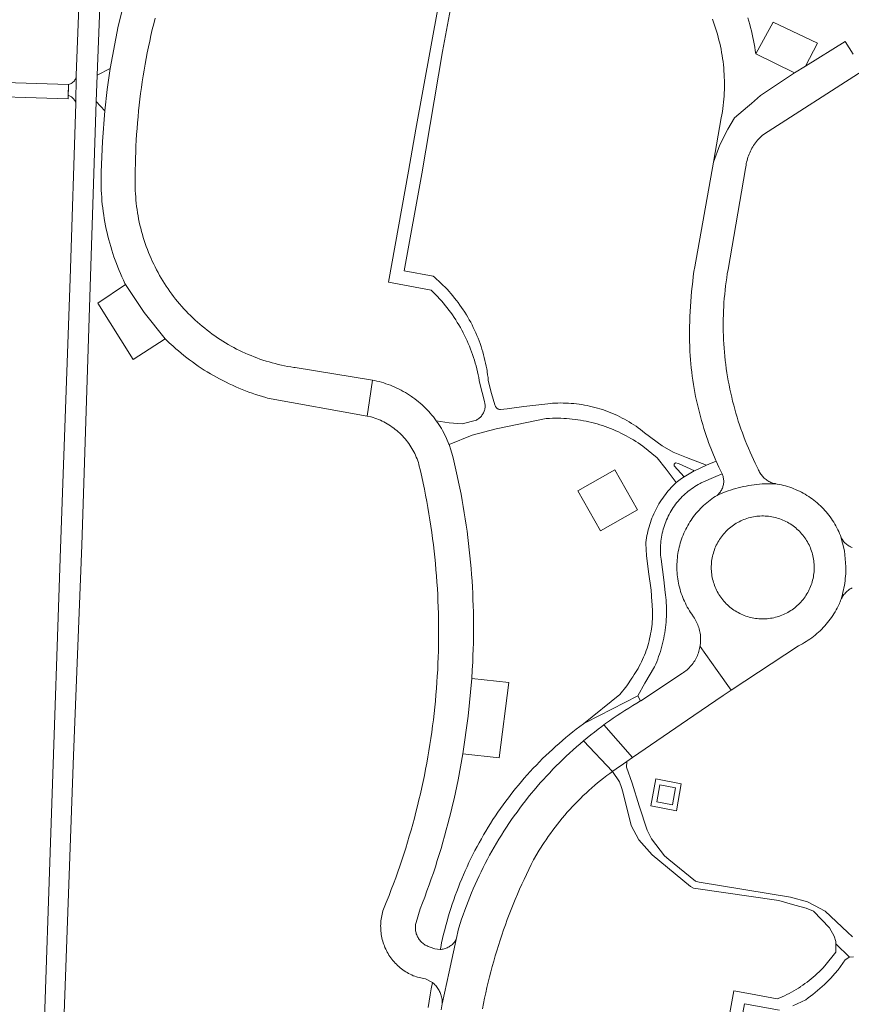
# Model space of a CAD drawing. Extents: x 146402 to 164798, y 455483 to 464134.
# Tile 450 of 575: x 158660 to 158782, y 460583 to 460728. Entities that reach past the tile are written whole.
import ezdxf

# ---------------------------------------------------------------- set-up
doc = ezdxf.new("R2010")
doc.units = 0
doc.header["$LTSCALE"] = 0.2
for name, color, linetype, lineweight in [('B-XX-VH-VERHARDING_ASFALT-GV', 252, 'CONTINUOUS', 18), ('B-XX-VH-VERHARDING_BETONSTRAATSTEEN-GV', 252, 'CONTINUOUS', 18), ('B-XX-VH-VERHARDING_HALFVERHARDING-GV', 252, 'CONTINUOUS', 18), ('B-XX-VH-VERHARDING_STRAATBAKSTEEN-GV', 252, 'CONTINUOUS', 18), ('B-XX-VH-VERHARDING_TEGEL-GV', 252, 'CONTINUOUS', 18), ('B-XX-VH-VERHARDING_TEGEL_RUBBER-GV', 252, 'CONTINUOUS', 18)]:
    doc.layers.add(name, color=color, linetype=linetype, lineweight=lineweight)

msp = doc.modelspace()

# ---------------------------------------------------------------- linework, layer by layer
at = {"layer": 'B-XX-VH-VERHARDING_ASFALT-GV'}
msp.add_lwpolyline([(158666.933, 460718.45), (158651.248, 460718.929), (158651.183, 460716.819), (158666.869, 460716.34)], close=True, dxfattribs=at)
at = {"layer": 'B-XX-VH-VERHARDING_BETONSTRAATSTEEN-GV'}
for points in [[(158675.816, 460733.209), (158674.283, 460727.053), (158673.108, 460720.819), (158672.656, 460717.697), (158672.295, 460714.563), (158671.932, 460710.052), (158671.756, 460705.53), (158671.743, 460705.001), (158671.739, 460704.472), (158671.742, 460703.942), (158671.753, 460703.413), (158671.773, 460702.884), (158671.8, 460702.355), (158671.835, 460701.827), (158671.878, 460701.3), (158671.93, 460700.773), (158671.989, 460700.247), (158672.056, 460699.722), (158672.131, 460699.198), (158672.214, 460698.675), (158672.305, 460698.153), (158672.404, 460697.633), (158672.51, 460697.115), (158672.625, 460696.598), (158672.747, 460696.083), (158672.877, 460695.57), (158673.014, 460695.059), (158673.16, 460694.55), (158673.313, 460694.043), (158673.474, 460693.539), (158673.642, 460693.037), (158673.818, 460692.538), (158674.001, 460692.041), (158674.192, 460691.548), (158674.391, 460691.057), (158674.596, 460690.569), (158674.81, 460690.085), (158675.03, 460689.603), (158675.258, 460689.125), (158675.332, 460688.973), (158678.12, 460684.851), (158681.205, 460680.946), (158681.775, 460680.395), (158682.359, 460679.86), (158682.752, 460679.511), (158683.151, 460679.169), (158683.555, 460678.832), (158683.963, 460678.502), (158684.377, 460678.177), (158684.796, 460677.86), (158685.219, 460677.548), (158685.648, 460677.243), (158686.08, 460676.945), (158686.517, 460676.653), (158686.959, 460676.368), (158687.405, 460676.09), (158687.855, 460675.819), (158688.309, 460675.554), (158688.767, 460675.296), (158689.229, 460675.046), (158689.695, 460674.802), (158690.165, 460674.566), (158690.638, 460674.336), (158691.114, 460674.114), (158691.594, 460673.899), (158692.077, 460673.692), (158692.563, 460673.492), (158693.052, 460673.299), (158693.544, 460673.114), (158694.038, 460672.936), (158694.536, 460672.766), (158695.036, 460672.604), (158695.538, 460672.449), (158696.043, 460672.301), (158696.283, 460672.234), (158710.989, 460669.576), (158711.319, 460671.859), (158711.75, 460674.883), (158700.351, 460676.724), (158700.172, 460676.75), (158699.709, 460676.823), (158699.247, 460676.905), (158698.787, 460676.994), (158698.328, 460677.09), (158697.872, 460677.195), (158697.416, 460677.307), (158696.964, 460677.427), (158696.513, 460677.555), (158696.064, 460677.691), (158695.618, 460677.834), (158695.174, 460677.985), (158694.733, 460678.143), (158694.295, 460678.309), (158693.859, 460678.482), (158693.427, 460678.663), (158692.997, 460678.851), (158692.571, 460679.046), (158692.149, 460679.249), (158691.73, 460679.459), (158691.314, 460679.676), (158690.903, 460679.9), (158690.495, 460680.13), (158690.091, 460680.368), (158689.691, 460680.613), (158689.296, 460680.865), (158688.905, 460681.123), (158688.518, 460681.388), (158688.136, 460681.659), (158687.759, 460681.937), (158687.386, 460682.221), (158687.019, 460682.512), (158686.656, 460682.809), (158686.298, 460683.112), (158685.946, 460683.421), (158685.599, 460683.736), (158685.258, 460684.057), (158684.922, 460684.384), (158684.591, 460684.716), (158684.267, 460685.054), (158683.948, 460685.397), (158683.635, 460685.746), (158683.328, 460686.1), (158683.027, 460686.46), (158682.732, 460686.824), (158682.444, 460687.194), (158682.162, 460687.568), (158681.886, 460687.947), (158681.617, 460688.331), (158681.355, 460688.719), (158681.099, 460689.111), (158680.85, 460689.508), (158680.607, 460689.909), (158680.372, 460690.315), (158680.143, 460690.724), (158679.922, 460691.137), (158679.707, 460691.554), (158679.5, 460691.974), (158679.3, 460692.398), (158679.108, 460692.825), (158678.922, 460693.256), (158678.744, 460693.689), (158678.573, 460694.125), (158678.41, 460694.565), (158678.255, 460695.007), (158678.106, 460695.451), (158677.966, 460695.899), (158677.833, 460696.348), (158677.708, 460696.8), (158677.591, 460697.253), (158677.481, 460697.709), (158677.379, 460698.166), (158677.285, 460698.626), (158677.199, 460699.086), (158677.121, 460699.548), (158677.05, 460700.012), (158676.988, 460700.476), (158676.933, 460700.942), (158676.887, 460701.408), (158676.848, 460701.875), (158676.817, 460702.343), (158676.795, 460702.811), (158676.78, 460703.279), (158676.773, 460703.748), (158676.775, 460704.216), (158676.784, 460704.685), (158676.784, 460705.01), (158676.789, 460705.879), (158676.802, 460706.747), (158676.823, 460707.615), (158676.852, 460708.484), (158676.889, 460709.351), (158676.933, 460710.219), (158676.986, 460711.086), (158677.047, 460711.952), (158677.116, 460712.818), (158677.193, 460713.683), (158677.278, 460714.547), (158677.37, 460715.411), (158677.471, 460716.273), (158677.58, 460717.135), (158677.696, 460717.996), (158677.821, 460718.855), (158677.953, 460719.714), (158678.094, 460720.571), (158678.242, 460721.427), (158678.398, 460722.281), (158678.562, 460723.134), (158678.734, 460723.985), (158678.913, 460724.835), (158679.101, 460725.683), (158679.296, 460726.529), (158679.499, 460727.374), (158679.71, 460728.216)], [(158761.87, 460728.061), (158762.032, 460727.629), (158762.187, 460727.194), (158762.335, 460726.757), (158762.475, 460726.317), (158762.607, 460725.874), (158762.731, 460725.43), (158762.848, 460724.983), (158762.957, 460724.535), (158763.058, 460724.084), (158763.151, 460723.632), (158763.237, 460723.179), (158763.315, 460722.724), (158763.384, 460722.267), (158763.446, 460721.81), (158763.5, 460721.352), (158763.546, 460720.892), (158763.584, 460720.432), (158763.614, 460719.972), (158763.636, 460719.511), (158763.65, 460719.049), (158763.656, 460718.588), (158763.654, 460718.126), (158763.644, 460717.665), (158763.626, 460717.203), (158763.6, 460716.743), (158763.566, 460716.282), (158763.524, 460715.823), (158763.474, 460715.364), (158763.416, 460714.906), (158763.35, 460714.449), (158763.277, 460713.993), (158763.195, 460713.539), (158762.024, 460706.992), (158762.99, 460709.553), (158764.139, 460711.85), (158765.16, 460713.508), (158767.074, 460715.167), (158767.629, 460715.648), (158768.988, 460716.826), (158773.98, 460720.166), (158768.273, 460722.958), (158768.205, 460723.447), (158768.13, 460723.934), (158768.047, 460724.42), (158767.955, 460724.905), (158767.856, 460725.388), (158767.749, 460725.87), (158767.635, 460726.35), (158767.512, 460726.827), (158767.382, 460727.303), (158767.244, 460727.777), (158767.099, 460728.248)], [(158782.632, 460722.903), (158781.476, 460724.782), (158775.629, 460721.169), (158773.98, 460720.166), (158768.988, 460716.826), (158767.629, 460715.648), (158767.074, 460715.167), (158765.16, 460713.508), (158764.139, 460711.85), (158762.99, 460709.553), (158762.024, 460706.992), (158759.27, 460691.592), (158759.164, 460690.864), (158759.067, 460690.135), (158758.977, 460689.405), (158758.895, 460688.674), (158758.821, 460687.942), (158758.755, 460687.209), (158758.697, 460686.476), (158758.647, 460685.742), (158758.605, 460685.007), (158758.571, 460684.273), (158758.545, 460683.537), (158758.527, 460682.802), (158758.516, 460682.067), (158758.514, 460681.331), (158758.52, 460680.595), (158758.534, 460679.86), (158758.556, 460679.124), (158758.557, 460679.099), (158758.595, 460678.491), (158758.64, 460677.883), (158758.694, 460677.276), (158758.756, 460676.67), (158758.825, 460676.065), (158758.903, 460675.46), (158758.988, 460674.857), (158759.081, 460674.255), (158759.183, 460673.654), (158759.292, 460673.055), (158759.409, 460672.457), (158759.534, 460671.86), (158759.666, 460671.266), (158759.807, 460670.673), (158759.955, 460670.082), (158760.111, 460669.493), (158760.274, 460668.906), (158760.446, 460668.321), (158760.625, 460667.739), (158760.812, 460667.159), (158761.006, 460666.581), (158761.208, 460666.006), (158761.324, 460665.685), (158761.832, 460664.362), (158762.38, 460663.055), (158762.443, 460662.916), (158762.835, 460662.047), (158763.309, 460661.06), (158763.314, 460661.05), (158763.362, 460660.936), (158763.412, 460660.799), (158763.454, 460660.659), (158763.488, 460660.517), (158763.514, 460660.373), (158763.533, 460660.229), (158763.544, 460660.083), (158763.547, 460659.937), (158763.541, 460659.791), (158763.528, 460659.646), (158763.507, 460659.501), (158763.478, 460659.358), (158763.441, 460659.217), (158763.396, 460659.078), (158763.344, 460658.941), (158763.284, 460658.808), (158763.218, 460658.678), (158763.144, 460658.552), (158763.063, 460658.43), (158762.976, 460658.313), (158762.883, 460658.201), (158762.784, 460658.094), (158762.679, 460657.992), (158762.568, 460657.897), (158762.712, 460657.961), (158763.075, 460658.117), (158763.441, 460658.265), (158763.811, 460658.406), (158764.183, 460658.539), (158764.558, 460658.665), (158764.935, 460658.783), (158765.315, 460658.894), (158765.696, 460658.996), (158766.08, 460659.091), (158766.465, 460659.179), (158766.853, 460659.258), (158767.241, 460659.33), (158767.632, 460659.393), (158768.023, 460659.449), (158768.415, 460659.497), (158768.809, 460659.537), (158769.203, 460659.569), (158769.597, 460659.593), (158769.992, 460659.609), (158770.387, 460659.617), (158770.783, 460659.617), (158771.178, 460659.609), (158771.123, 460659.62), (158770.964, 460659.656), (158770.806, 460659.7), (158770.651, 460659.752), (158770.498, 460659.811), (158770.349, 460659.878), (158770.203, 460659.952), (158770.06, 460660.032), (158769.922, 460660.12), (158769.788, 460660.215), (158769.659, 460660.316), (158769.535, 460660.423), (158769.417, 460660.536), (158769.304, 460660.654), (158769.197, 460660.778), (158769.096, 460660.907), (158769.002, 460661.041), (158768.914, 460661.179), (158768.834, 460661.322), (158768.76, 460661.468), (158768.693, 460661.617), (158768.634, 460661.77), (158768.479, 460662.073), (158768.208, 460662.62), (158767.943, 460663.17), (158767.686, 460663.724), (158767.436, 460664.281), (158767.193, 460664.841), (158766.958, 460665.405), (158766.73, 460665.971), (158766.51, 460666.541), (158766.297, 460667.113), (158766.091, 460667.688), (158765.893, 460668.266), (158765.703, 460668.846), (158765.52, 460669.428), (158765.345, 460670.013), (158765.178, 460670.6), (158765.018, 460671.19), (158764.866, 460671.781), (158764.722, 460672.374), (158764.586, 460672.97), (158764.457, 460673.567), (158764.337, 460674.165), (158764.224, 460674.765), (158764.119, 460675.367), (158764.021, 460675.969), (158763.932, 460676.573), (158763.851, 460677.179), (158763.777, 460677.785), (158763.712, 460678.392), (158763.655, 460679), (158763.605, 460679.608), (158763.564, 460680.217), (158763.53, 460680.827), (158763.505, 460681.437), (158763.487, 460682.047), (158763.477, 460682.658), (158763.476, 460683.269), (158763.482, 460683.879), (158763.497, 460684.489), (158763.519, 460685.1), (158763.55, 460685.709), (158763.588, 460686.319), (158763.635, 460686.928), (158763.689, 460687.536), (158763.751, 460688.143), (158763.822, 460688.75), (158763.9, 460689.355), (158763.986, 460689.96), (158764.08, 460690.563), (158764.182, 460691.165), (158766.784, 460706.071), (158766.808, 460706.307), (158766.841, 460706.546), (158766.881, 460706.784), (158766.929, 460707.021), (158766.985, 460707.256), (158767.049, 460707.489), (158767.12, 460707.719), (158767.199, 460707.948), (158767.286, 460708.173), (158767.38, 460708.396), (158767.481, 460708.615), (158767.589, 460708.83), (158767.705, 460709.043), (158767.827, 460709.251), (158767.957, 460709.455), (158768.093, 460709.654), (158768.235, 460709.849), (158768.384, 460710.039), (158768.539, 460710.224), (158768.7, 460710.404), (158768.867, 460710.578), (158769.04, 460710.747), (158769.218, 460710.91), (158769.402, 460711.067), (158784.109, 460720.503)], [(158782.496, 460650.195), (158782.355, 460650.25), (158782.217, 460650.312), (158782.083, 460650.382), (158781.953, 460650.458), (158781.827, 460650.541), (158781.705, 460650.631), (158781.589, 460650.727), (158781.477, 460650.829), (158781.371, 460650.937), (158781.271, 460651.051), (158781.177, 460651.169), (158781.09, 460651.292), (158781.009, 460651.42), (158780.935, 460651.552), (158780.869, 460651.687), (158780.809, 460651.826), (158780.757, 460651.968), (158781.334, 460649.698), (158781.552, 460647.365), (158781.553, 460647.037), (158781.546, 460646.691), (158781.532, 460646.345), (158781.509, 460646), (158781.478, 460645.656), (158781.44, 460645.312), (158781.393, 460644.969), (158781.339, 460644.628), (158781.276, 460644.287), (158781.206, 460643.949), (158781.128, 460643.612), (158781.042, 460643.277), (158780.948, 460642.944), (158780.847, 460642.613), (158780.776, 460642.397), (158780.828, 460642.518), (158780.905, 460642.675), (158780.988, 460642.829), (158781.079, 460642.978), (158781.176, 460643.124), (158781.28, 460643.264), (158781.391, 460643.4), (158781.507, 460643.531), (158781.629, 460643.656), (158781.757, 460643.775), (158781.891, 460643.889), (158782.029, 460643.996), (158782.172, 460644.097), (158782.319, 460644.191), (158782.471, 460644.279)], [(158721.9, 460582.057), (158722.043, 460582.955), (158722.048, 460583.127), (158722.044, 460583.3), (158722.033, 460583.472), (158722.014, 460583.644), (158721.986, 460583.814), (158721.951, 460583.983), (158721.908, 460584.15), (158721.858, 460584.315), (158721.799, 460584.477), (158721.734, 460584.637), (158721.661, 460584.793), (158721.58, 460584.946), (158721.493, 460585.094), (158721.399, 460585.239), (158721.299, 460585.379), (158721.192, 460585.514), (158721.079, 460585.645), (158720.959, 460585.77), (158720.835, 460585.889), (158720.705, 460586.002), (158720.596, 460586.089), (158720.423, 460585.176), (158720.258, 460584.26), (158720.101, 460583.344), (158719.952, 460582.426)]]:
    msp.add_lwpolyline(points, dxfattribs=at)
msp.add_lwpolyline([(158712.069, 460674.817), (158711.75, 460674.883), (158711.319, 460671.859), (158710.989, 460669.576), (158711.531, 460669.478), (158711.571, 460669.466), (158711.846, 460669.382), (158712.119, 460669.29), (158712.389, 460669.19), (158712.656, 460669.083), (158712.921, 460668.968), (158713.182, 460668.847), (158713.439, 460668.718), (158713.693, 460668.581), (158713.943, 460668.438), (158714.189, 460668.288), (158714.43, 460668.131), (158714.668, 460667.968), (158714.9, 460667.798), (158715.128, 460667.622), (158715.35, 460667.439), (158715.568, 460667.25), (158715.78, 460667.056), (158715.987, 460666.855), (158716.188, 460666.649), (158716.383, 460666.437), (158716.573, 460666.22), (158716.756, 460665.998), (158716.933, 460665.771), (158717.104, 460665.539), (158717.268, 460665.302), (158717.425, 460665.061), (158717.576, 460664.815), (158717.72, 460664.566), (158717.857, 460664.312), (158717.986, 460664.055), (158718.109, 460663.795), (158718.224, 460663.531), (158718.332, 460663.264), (158718.433, 460662.994), (158718.526, 460662.721), (158718.611, 460662.446), (158718.618, 460662.416), (158718.828, 460661.517), (158719.03, 460660.616), (158719.225, 460659.714), (158719.412, 460658.81), (158719.591, 460657.904), (158719.761, 460656.997), (158719.924, 460656.088), (158720.08, 460655.178), (158720.227, 460654.267), (158720.366, 460653.354), (158720.498, 460652.441), (158720.622, 460651.526), (158720.737, 460650.61), (158720.845, 460649.693), (158720.944, 460648.776), (158721.036, 460647.857), (158721.12, 460646.938), (158721.196, 460646.018), (158721.264, 460645.097), (158721.324, 460644.176), (158721.376, 460643.254), (158721.42, 460642.332), (158721.456, 460641.41), (158721.484, 460640.487), (158721.503, 460639.564), (158721.515, 460638.641), (158721.519, 460637.718), (158721.515, 460636.795), (158721.503, 460635.872), (158721.483, 460634.949), (158721.455, 460634.026), (158721.419, 460633.104), (158721.375, 460632.182), (158721.323, 460631.26), (158721.263, 460630.339), (158721.195, 460629.418), (158721.119, 460628.498), (158721.035, 460627.579), (158720.943, 460626.66), (158720.843, 460625.743), (158720.735, 460624.826), (158720.62, 460623.91), (158720.496, 460622.995), (158720.364, 460622.081), (158720.225, 460621.169), (158720.077, 460620.258), (158719.922, 460619.348), (158719.759, 460618.439), (158719.588, 460617.532), (158719.409, 460616.626), (158719.222, 460615.722), (158719.028, 460614.82), (158718.825, 460613.919), (158718.615, 460613.02), (158718.397, 460612.123), (158718.171, 460611.228), (158717.938, 460610.335), (158717.697, 460609.444), (158717.448, 460608.555), (158717.191, 460607.668), (158716.927, 460606.784), (158716.655, 460605.902), (158716.375, 460605.022), (158716.088, 460604.145), (158715.793, 460603.27), (158715.491, 460602.398), (158715.181, 460601.528), (158714.863, 460600.661), (158714.538, 460599.797), (158714.206, 460598.936), (158713.801, 460597.915), (158713.386, 460596.899), (158713.309, 460596.66), (158713.24, 460596.419), (158713.178, 460596.175), (158713.124, 460595.93), (158713.078, 460595.683), (158713.04, 460595.435), (158713.01, 460595.186), (158712.988, 460594.935), (158712.974, 460594.685), (158712.968, 460594.434), (158712.97, 460594.183), (158712.979, 460593.932), (158712.997, 460593.681), (158713.023, 460593.432), (158713.057, 460593.183), (158713.098, 460592.935), (158713.148, 460592.689), (158713.205, 460592.444), (158713.27, 460592.202), (158713.343, 460591.962), (158713.423, 460591.724), (158713.511, 460591.488), (158713.606, 460591.256), (158713.709, 460591.027), (158713.819, 460590.801), (158713.936, 460590.579), (158714.06, 460590.361), (158714.191, 460590.147), (158714.329, 460589.937), (158714.473, 460589.731), (158714.624, 460589.531), (158714.781, 460589.335), (158714.944, 460589.144), (158715.114, 460588.959), (158715.289, 460588.779), (158715.47, 460588.604), (158715.656, 460588.436), (158715.847, 460588.273), (158716.044, 460588.117), (158716.245, 460587.967), (158716.451, 460587.824), (158716.662, 460587.687), (158716.877, 460587.557), (158717.096, 460587.434), (158717.319, 460587.318), (158717.545, 460587.209), (158717.774, 460587.108), (158718.007, 460587.013), (158718.243, 460586.927), (158718.404, 460586.872), (158719.562, 460586.654), (158720.596, 460586.089), (158720.705, 460586.002), (158720.835, 460585.889), (158720.959, 460585.77), (158721.079, 460585.645), (158721.192, 460585.514), (158721.299, 460585.379), (158721.399, 460585.239), (158721.493, 460585.094), (158721.58, 460584.946), (158721.661, 460584.793), (158721.734, 460584.637), (158721.799, 460584.477), (158721.858, 460584.315), (158721.908, 460584.15), (158721.951, 460583.983), (158721.986, 460583.814), (158722.014, 460583.644), (158722.033, 460583.472), (158722.044, 460583.3), (158722.048, 460583.127), (158722.043, 460582.955), (158723.064, 460587.658), (158724.104, 460592.443), (158724.101, 460592.438), (158724.023, 460592.307), (158723.939, 460592.181), (158723.848, 460592.059), (158723.751, 460591.942), (158723.648, 460591.831), (158723.538, 460591.725), (158723.424, 460591.625), (158723.305, 460591.531), (158723.18, 460591.444), (158723.052, 460591.363), (158722.919, 460591.289), (158722.782, 460591.222), (158722.642, 460591.163), (158722.5, 460591.111), (158722.354, 460591.066), (158722.207, 460591.029), (158722.058, 460591), (158721.907, 460590.979), (158721.756, 460590.966), (158720.978, 460591.04), (158720.249, 460591.322), (158720.11, 460591.366), (158719.965, 460591.42), (158719.823, 460591.481), (158719.684, 460591.549), (158719.549, 460591.625), (158719.418, 460591.708), (158719.291, 460591.797), (158719.169, 460591.892), (158719.052, 460591.994), (158718.941, 460592.102), (158718.835, 460592.215), (158718.736, 460592.334), (158718.642, 460592.457), (158718.556, 460592.585), (158718.475, 460592.718), (158718.402, 460592.854), (158718.336, 460592.994), (158718.277, 460593.138), (158718.226, 460593.284), (158718.183, 460593.432), (158718.147, 460593.583), (158718.119, 460593.735), (158718.098, 460593.889), (158718.086, 460594.043), (158718.082, 460594.198), (158718.085, 460594.353), (158718.097, 460594.507), (158718.117, 460594.661), (158718.145, 460594.813), (158718.18, 460594.964), (158718.796, 460596.937), (158719.138, 460597.818), (158719.472, 460598.701), (158719.799, 460599.588), (158720.118, 460600.477), (158720.43, 460601.369), (158720.734, 460602.263), (158721.03, 460603.16), (158721.319, 460604.06), (158721.601, 460604.962), (158721.874, 460605.866), (158722.14, 460606.772), (158722.399, 460607.681), (158722.649, 460608.592), (158722.892, 460609.505), (158723.127, 460610.42), (158723.355, 460611.337), (158723.574, 460612.256), (158723.786, 460613.177), (158723.99, 460614.099), (158724.187, 460615.023), (158724.375, 460615.949), (158724.376, 460615.954), (158724.741, 460617.874), (158725.072, 460619.801), (158725.886, 460625.339), (158726.393, 460630.914), (158726.473, 460632.141), (158726.539, 460633.368), (158726.579, 460634.286), (158726.611, 460635.203), (158726.635, 460636.122), (158726.651, 460637.04), (158726.659, 460637.958), (158726.66, 460638.877), (158726.652, 460639.795), (158726.636, 460640.714), (158726.612, 460641.632), (158726.58, 460642.549), (158726.54, 460643.467), (158726.492, 460644.384), (158726.437, 460645.301), (158726.373, 460646.217), (158726.301, 460647.133), (158726.221, 460648.048), (158726.133, 460648.962), (158726.038, 460649.876), (158725.934, 460650.788), (158725.822, 460651.7), (158725.703, 460652.611), (158725.575, 460653.52), (158725.44, 460654.429), (158725.297, 460655.336), (158725.145, 460656.242), (158724.986, 460657.146), (158724.819, 460658.049), (158724.644, 460658.951), (158724.462, 460659.851), (158724.271, 460660.749), (158724.073, 460661.646), (158723.867, 460662.541), (158723.653, 460663.435), (158723.568, 460663.78), (158723.326, 460664.616), (158723.059, 460665.376), (158723.037, 460665.437), (158722.678, 460666.293), (158722.266, 460667.125), (158722.099, 460667.431), (158721.924, 460667.732), (158721.743, 460668.03), (158721.555, 460668.323), (158721.36, 460668.612), (158721.166, 460668.887), (158721.159, 460668.896), (158720.951, 460669.176), (158720.737, 460669.45), (158720.517, 460669.72), (158720.29, 460669.985), (158720.058, 460670.244), (158719.819, 460670.498), (158719.575, 460670.746), (158719.326, 460670.989), (158719.07, 460671.226), (158718.809, 460671.457), (158718.543, 460671.682), (158718.273, 460671.901), (158718.047, 460672.074), (158717.997, 460672.113), (158717.716, 460672.319), (158717.49, 460672.478), (158717.2, 460672.673), (158716.905, 460672.861), (158716.606, 460673.042), (158716.303, 460673.216), (158715.996, 460673.383), (158715.686, 460673.543), (158715.372, 460673.696), (158715.054, 460673.842), (158714.733, 460673.981), (158714.409, 460674.112), (158714.082, 460674.235), (158713.753, 460674.352), (158713.42, 460674.46), (158713.086, 460674.561), (158712.749, 460674.654), (158712.41, 460674.74)], close=True, dxfattribs=at)
at = {"layer": 'B-XX-VH-VERHARDING_HALFVERHARDING-GV'}
for points in [[(158721.424, 460729.91), (158718.167, 460711.85), (158717.059, 460705.648), (158714.133, 460689.293), (158720.432, 460688.121), (158720.731, 460687.83), (158721.04, 460687.519), (158721.343, 460687.202), (158721.64, 460686.879), (158721.931, 460686.551), (158722.216, 460686.218), (158722.495, 460685.88), (158722.768, 460685.537), (158723.035, 460685.189), (158723.295, 460684.836), (158723.549, 460684.478), (158723.796, 460684.116), (158724.036, 460683.749), (158724.27, 460683.378), (158724.497, 460683.003), (158724.717, 460682.624), (158724.93, 460682.241), (158725.12, 460681.883), (158725.136, 460681.854), (158725.335, 460681.463), (158725.527, 460681.069), (158725.711, 460680.671), (158725.889, 460680.27), (158726.059, 460679.865), (158726.221, 460679.458), (158726.376, 460679.048), (158726.524, 460678.635), (158726.664, 460678.22), (158726.796, 460677.802), (158726.921, 460677.381), (158727.038, 460676.959), (158727.147, 460676.534), (158727.249, 460676.108), (158727.343, 460675.679), (158727.429, 460675.249), (158727.507, 460674.818), (158727.577, 460674.385), (158728.275, 460671.743), (158728.3, 460671.649), (158728.328, 460671.515), (158728.349, 460671.379), (158728.362, 460671.243), (158728.366, 460671.106), (158728.363, 460670.969), (158728.352, 460670.832), (158728.333, 460670.696), (158728.306, 460670.562), (158728.271, 460670.429), (158728.228, 460670.299), (158728.178, 460670.171), (158728.12, 460670.047), (158728.056, 460669.926), (158727.984, 460669.809), (158727.906, 460669.696), (158727.821, 460669.588), (158727.73, 460669.486), (158727.634, 460669.388), (158727.532, 460669.297), (158727.424, 460669.212), (158727.312, 460669.133), (158727.196, 460669.06), (158727.075, 460668.995), (158725.001, 460668.423), (158723.088, 460668.567), (158721.166, 460668.887), (158721.36, 460668.612), (158721.555, 460668.323), (158721.743, 460668.03), (158721.924, 460667.732), (158722.099, 460667.431), (158722.266, 460667.125), (158722.678, 460666.293), (158723.037, 460665.437), (158723.059, 460665.376), (158726.481, 460666.746), (158729.989, 460667.721), (158737.393, 460669.218), (158737.457, 460669.222), (158737.874, 460669.245), (158738.292, 460669.26), (158738.709, 460669.266), (158739.127, 460669.265), (158739.545, 460669.256), (158739.962, 460669.239), (158740.38, 460669.213), (158740.796, 460669.18), (158741.212, 460669.139), (158741.627, 460669.09), (158742.041, 460669.033), (158742.453, 460668.968), (158742.865, 460668.895), (158743.275, 460668.814), (158743.683, 460668.725), (158744.09, 460668.629), (158744.494, 460668.525), (158744.897, 460668.413), (158745.297, 460668.294), (158745.695, 460668.166), (158746.091, 460668.032), (158746.484, 460667.889), (158746.874, 460667.739), (158747.261, 460667.582), (158747.645, 460667.417), (158748.025, 460667.245), (158748.403, 460667.066), (158748.777, 460666.88), (158749.147, 460666.686), (158749.514, 460666.486), (158749.876, 460666.278), (158750.235, 460666.063), (158750.589, 460665.842), (158750.939, 460665.614), (158751.285, 460665.379), (158751.626, 460665.138), (158753.723, 460663.413), (158755.063, 460661.773), (158756.535, 460659.767), (158756.546, 460659.778), (158757.327, 460660.396), (158757.724, 460660.633), (158756.227, 460662.255), (158756.253, 460662.496), (158756.455, 460662.675), (158756.88, 460662.608), (158759.246, 460661.531), (158760.992, 460662.329), (158758.063, 460663.491), (158756.112, 460664.28), (158754.497, 460665.199), (158751.886, 460667.126), (158751.577, 460667.372), (158751.263, 460667.612), (158750.944, 460667.846), (158750.621, 460668.073), (158750.293, 460668.294), (158749.961, 460668.508), (158749.624, 460668.715), (158749.284, 460668.915), (158748.939, 460669.108), (158748.591, 460669.294), (158748.239, 460669.473), (158747.883, 460669.646), (158747.524, 460669.81), (158747.161, 460669.968), (158746.796, 460670.118), (158746.427, 460670.261), (158746.056, 460670.396), (158745.682, 460670.523), (158745.306, 460670.643), (158744.927, 460670.756), (158744.546, 460670.861), (158744.163, 460670.957), (158743.778, 460671.047), (158743.391, 460671.128), (158743.003, 460671.202), (158742.613, 460671.267), (158742.222, 460671.325), (158741.83, 460671.375), (158741.437, 460671.417), (158741.044, 460671.451), (158740.65, 460671.477), (158740.255, 460671.495), (158739.86, 460671.505), (158739.465, 460671.507), (158739.069, 460671.501), (158738.675, 460671.486), (158738.28, 460671.464), (158738.038, 460671.447), (158734.056, 460670.966), (158731.631, 460670.624), (158730.634, 460670.531), (158730.551, 460670.538), (158730.47, 460670.552), (158730.39, 460670.574), (158730.313, 460670.604), (158730.239, 460670.641), (158730.169, 460670.686), (158730.103, 460670.736), (158730.043, 460670.793), (158729.988, 460670.856), (158729.94, 460670.923), (158729.898, 460670.995), (158729.864, 460671.07), (158729.837, 460671.148), (158729.819, 460671.221), (158729.306, 460672.888), (158728.842, 460674.825), (158728.796, 460675.252), (158728.741, 460675.677), (158728.679, 460676.102), (158728.648, 460676.288), (158728.609, 460676.526), (158728.531, 460676.948), (158728.445, 460677.368), (158728.351, 460677.787), (158728.249, 460678.204), (158728.14, 460678.619), (158728.023, 460679.032), (158727.898, 460679.443), (158727.766, 460679.851), (158727.626, 460680.257), (158727.479, 460680.66), (158727.324, 460681.061), (158727.161, 460681.458), (158726.992, 460681.852), (158726.815, 460682.243), (158726.63, 460682.631), (158726.439, 460683.015), (158726.24, 460683.396), (158726.034, 460683.772), (158725.822, 460684.145), (158725.602, 460684.514), (158725.376, 460684.878), (158725.282, 460685.022), (158725.142, 460685.239), (158724.902, 460685.595), (158724.656, 460685.946), (158724.403, 460686.293), (158724.144, 460686.635), (158723.878, 460686.972), (158723.606, 460687.304), (158723.328, 460687.631), (158723.044, 460687.953), (158722.754, 460688.269), (158722.458, 460688.58), (158722.156, 460688.886), (158721.849, 460689.185), (158721.536, 460689.479), (158721.218, 460689.767), (158720.894, 460690.049), (158720.722, 460690.195), (158716.409, 460690.974), (158719.04, 460705.293), (158722.103, 460723.319), (158723.241, 460729.578)], [(158782.538, 460592.82), (158781.815, 460593.506), (158778.525, 460596.634), (158776.924, 460597.47), (158775.921, 460597.995), (158773.381, 460598.663), (158759.906, 460600.87), (158759.381, 460601.058), (158755.434, 460604.251), (158754.822, 460604.746), (158752.909, 460607.283), (158752.278, 460608.562), (158751.078, 460612.149), (158750.045, 460615.484), (158749.203, 460617.834), (158749.262, 460618.678), (158748.771, 460618.342), (158747.672, 460617.589), (158747.208, 460617.261), (158747.126, 460617.201), (158748.169, 460615.679), (158748.466, 460614.852), (158748.696, 460614.211), (158749.898, 460609.26), (158751.034, 460607.121), (158752.988, 460604.899), (158758.66, 460600.227), (158759.101, 460599.997), (158771.694, 460598.166), (158774.011, 460597.518), (158775.725, 460597.038), (158776.775, 460596.62), (158779.128, 460594.146), (158779.843, 460592.951), (158780.096, 460592.154), (158780.097, 460591.821), (158782.091, 460589.812), (158782.667, 460589.903)], [(158773.756, 460582.655), (158775.636, 460583.56), (158775.998, 460583.819), (158776.355, 460584.084), (158776.707, 460584.356), (158777.054, 460584.634), (158777.396, 460584.918), (158777.733, 460585.209), (158778.065, 460585.505), (158778.391, 460585.807), (158778.712, 460586.115), (158779.027, 460586.429), (158779.337, 460586.749), (158779.641, 460587.074), (158779.938, 460587.404), (158780.403, 460587.946), (158781.472, 460589.461), (158781.996, 460589.797), (158782.091, 460589.812), (158780.097, 460591.821), (158780.098, 460590.748), (158780.099, 460590.564), (158778.479, 460588.568), (158778.167, 460588.232), (158777.896, 460587.953), (158777.619, 460587.679), (158777.336, 460587.411), (158777.049, 460587.149), (158776.755, 460586.893), (158776.457, 460586.643), (158776.153, 460586.4), (158775.845, 460586.162), (158775.532, 460585.931), (158775.214, 460585.706), (158774.891, 460585.488), (158774.851, 460585.462), (158774.564, 460585.277), (158774.233, 460585.073), (158773.898, 460584.875), (158773.558, 460584.684), (158773.215, 460584.5), (158772.869, 460584.323), (158772.518, 460584.154), (158772.164, 460583.992), (158771.807, 460583.837), (158771.447, 460583.689), (158767.515, 460584.432), (158765.064, 460584.894), (158763.205, 460574.835)], [(158764.404, 460571.063), (158766.6, 460582.972), (158771.772, 460582.009)]]:
    msp.add_lwpolyline(points, dxfattribs=at)
at = {"layer": 'B-XX-VH-VERHARDING_STRAATBAKSTEEN-GV'}
for points in [[(158669.23, 460750), (158668.088, 460719.834), (158668.086, 460719.677), (158668.039, 460715.632), (158667.178, 460689.81), (158665.786, 460650.076), (158664.444, 460611.042), (158663.198, 460575.012), (158662.359, 460550.362), (158662.19, 460540.654), (158662.059, 460538.443), (158661.877, 460522.117), (158662.584, 460500), (158662.589, 460493.654), (158665.073, 460465.375)], [(158667.272, 460473.826), (158665.883, 460494.108), (158665.885, 460500), (158665.885, 460500.225), (158665.312, 460503.79), (158665.252, 460506.01), (158664.988, 460515.667), (158664.811, 460533.581), (158664.808, 460535.283), (158666.002, 460573.415), (158667.683, 460619.555), (158668.887, 460650.531), (158670.178, 460690.165), (158671.023, 460715.929), (158671.173, 460719.801), (158672.368, 460750)], [(158727.974, 460582.199), (158728.127, 460582.989), (158728.288, 460583.777), (158728.457, 460584.564), (158728.634, 460585.349), (158728.818, 460586.132), (158729.01, 460586.913), (158729.211, 460587.693), (158729.418, 460588.47), (158729.634, 460589.245), (158729.857, 460590.018), (158730.088, 460590.789), (158730.326, 460591.557), (158730.573, 460592.323), (158730.826, 460593.087), (158731.088, 460593.848), (158731.356, 460594.606), (158731.633, 460595.362), (158731.917, 460596.115), (158732.208, 460596.865), (158732.507, 460597.612), (158732.813, 460598.356), (158733.127, 460599.097), (158733.448, 460599.834), (158733.776, 460600.569), (158734.111, 460601.3), (158734.454, 460602.028), (158734.804, 460602.753), (158735.162, 460603.474), (158735.526, 460604.191), (158736.343, 460605.584), (158737.078, 460606.73), (158737.215, 460606.944), (158737.352, 460607.146), (158737.674, 460607.614), (158738.003, 460608.077), (158738.338, 460608.535), (158738.679, 460608.989), (158739.027, 460609.438), (158739.382, 460609.881), (158739.742, 460610.32), (158740.109, 460610.753), (158740.482, 460611.182), (158740.861, 460611.605), (158741.245, 460612.023), (158741.636, 460612.435), (158742.032, 460612.841), (158742.434, 460613.243), (158742.842, 460613.638), (158743.255, 460614.028), (158743.674, 460614.411), (158744.098, 460614.789), (158744.527, 460615.161), (158744.961, 460615.527), (158745.401, 460615.886), (158745.845, 460616.239), (158746.295, 460616.586), (158746.749, 460616.927), (158747.126, 460617.201), (158742.898, 460621.736), (158742.882, 460621.723), (158742.359, 460621.28), (158741.84, 460620.831), (158741.327, 460620.375), (158740.82, 460619.914), (158740.317, 460619.447), (158739.821, 460618.974), (158739.329, 460618.495), (158738.844, 460618.011), (158738.364, 460617.521), (158737.89, 460617.025), (158737.421, 460616.524), (158736.959, 460616.017), (158736.502, 460615.506), (158736.052, 460614.988), (158735.607, 460614.466), (158735.169, 460613.938), (158734.737, 460613.406), (158734.311, 460612.868), (158733.891, 460612.326), (158733.478, 460611.778), (158733.071, 460611.226), (158732.671, 460610.669), (158732.277, 460610.108), (158731.889, 460609.541), (158731.509, 460608.971), (158731.135, 460608.396), (158730.768, 460607.817), (158730.407, 460607.233), (158730.053, 460606.645), (158729.707, 460606.054), (158729.367, 460605.458), (158729.034, 460604.858), (158728.708, 460604.255), (158728.389, 460603.647), (158728.078, 460603.036), (158727.773, 460602.422), (158727.476, 460601.804), (158727.186, 460601.182), (158726.903, 460600.557), (158726.627, 460599.929), (158726.359, 460599.298), (158726.098, 460598.663), (158725.845, 460598.026), (158725.599, 460597.386), (158725.36, 460596.742), (158725.129, 460596.097), (158724.906, 460595.448), (158724.69, 460594.797), (158724.482, 460594.144), (158724.447, 460594.031), (158724.104, 460592.443), (158723.064, 460587.658), (158722.043, 460582.955), (158721.9, 460582.057)]]:
    msp.add_lwpolyline(points, dxfattribs=at)
for points in [[(158672.656, 460717.697), (158673.108, 460720.819), (158671.173, 460719.801), (158671.023, 460715.929), (158672.295, 460714.563)], [(158668.039, 460715.632), (158668.086, 460719.677), (158668.062, 460719.541), (158668.021, 460719.395), (158667.965, 460719.255), (158667.895, 460719.122), (158667.811, 460718.997), (158667.714, 460718.881), (158667.605, 460718.776), (158667.486, 460718.683), (158667.358, 460718.603), (158667.222, 460718.537), (158667.08, 460718.486), (158666.933, 460718.45), (158666.885, 460716.876), (158667.076, 460716.792), (158667.182, 460716.737), (158667.285, 460716.675), (158667.383, 460716.606), (158667.476, 460716.531), (158667.564, 460716.45), (158667.646, 460716.363), (158667.723, 460716.271), (158667.793, 460716.174), (158667.856, 460716.073), (158667.913, 460715.968), (158667.962, 460715.859), (158668.005, 460715.747)], [(158762.835, 460662.047), (158762.443, 460662.916), (158761.356, 460662.496), (158760.992, 460662.329), (158759.246, 460661.531), (158759.175, 460661.499), (158757.724, 460660.633), (158757.327, 460660.396), (158756.546, 460659.778), (158756.535, 460659.767), (158756.291, 460659.536), (158756.052, 460659.299), (158755.82, 460659.057), (158755.593, 460658.81), (158755.372, 460658.556), (158755.157, 460658.298), (158754.948, 460658.035), (158754.746, 460657.767), (158754.55, 460657.494), (158754.361, 460657.216), (158754.178, 460656.934), (158754.002, 460656.648), (158753.833, 460656.358), (158753.671, 460656.063), (158753.516, 460655.766), (158753.368, 460655.464), (158753.227, 460655.159), (158753.094, 460654.85), (158752.968, 460654.539), (158752.849, 460654.225), (158752.738, 460653.907), (158752.635, 460653.588), (158752.539, 460653.266), (158752.451, 460652.942), (158752.371, 460652.615), (158752.298, 460652.287), (158752.233, 460651.958), (158752.176, 460651.627), (158752.127, 460651.294), (158752.086, 460650.961), (158752.07, 460650.806), (158752.151, 460649.049), (158752.473, 460646.628), (158752.827, 460643.934), (158752.963, 460642.197), (158752.997, 460641.835), (158753.022, 460641.473), (158753.039, 460641.111), (158753.049, 460640.748), (158753.05, 460640.513), (158753.051, 460640.385), (158753.044, 460640.022), (158753.03, 460639.659), (158753.007, 460639.297), (158752.977, 460638.935), (158752.938, 460638.574), (158752.892, 460638.214), (158752.837, 460637.855), (158752.775, 460637.497), (158752.705, 460637.141), (158752.627, 460636.786), (158752.542, 460636.433), (158752.448, 460636.082), (158752.347, 460635.734), (158752.238, 460635.387), (158752.122, 460635.043), (158751.998, 460634.702), (158751.867, 460634.364), (158751.728, 460634.028), (158751.581, 460633.696), (158751.428, 460633.367), (158751.267, 460633.041), (158751.099, 460632.719), (158750.924, 460632.401), (158750.743, 460632.087), (158750.554, 460631.777), (158750.358, 460631.471), (158750.156, 460631.169), (158750.007, 460630.956), (158749.24, 460629.819), (158748.216, 460628.539), (158742.86, 460624.236), (158743.153, 460624.397), (158743.226, 460624.437), (158750.865, 460628.343), (158751.921, 460630.209), (158753.355, 460632.635), (158753.515, 460633.003), (158753.668, 460633.375), (158753.813, 460633.75), (158753.951, 460634.127), (158754.082, 460634.507), (158754.205, 460634.89), (158754.32, 460635.275), (158754.427, 460635.662), (158754.527, 460636.051), (158754.619, 460636.442), (158754.703, 460636.835), (158754.779, 460637.23), (158754.848, 460637.626), (158754.908, 460638.023), (158754.961, 460638.421), (158755.006, 460638.821), (158755.043, 460639.221), (158755.071, 460639.621), (158755.092, 460640.023), (158755.105, 460640.424), (158755.11, 460640.826), (158755.106, 460641.228), (158755.095, 460641.63), (158755.076, 460642.031), (158755.049, 460642.432), (158755.014, 460642.832), (158754.97, 460643.232), (158754.924, 460643.597), (158754.708, 460645.469), (158754.312, 460648.477), (158754.277, 460648.772), (158754.25, 460649.067), (158754.231, 460649.363), (158754.22, 460649.66), (158754.217, 460649.957), (158754.222, 460650.253), (158754.235, 460650.55), (158754.256, 460650.846), (158754.285, 460651.141), (158754.321, 460651.436), (158754.366, 460651.729), (158754.419, 460652.021), (158754.479, 460652.312), (158754.548, 460652.6), (158754.624, 460652.887), (158754.708, 460653.172), (158754.799, 460653.454), (158754.898, 460653.734), (158755.005, 460654.011), (158755.119, 460654.285), (158755.24, 460654.556), (158755.369, 460654.823), (158755.504, 460655.087), (158755.647, 460655.347), (158755.797, 460655.603), (158755.953, 460655.856), (158756.117, 460656.103), (158756.286, 460656.347), (158756.463, 460656.585), (158756.646, 460656.819), (158756.835, 460657.048), (158757.03, 460657.271), (158757.231, 460657.489), (158757.438, 460657.702), (158757.65, 460657.909), (158757.869, 460658.111), (158758.092, 460658.306), (158758.321, 460658.495), (158758.554, 460658.678), (158758.793, 460658.855), (158759.036, 460659.025), (158759.283, 460659.188), (158759.535, 460659.345), (158759.791, 460659.495), (158760.052, 460659.638), (158760.234, 460659.733), (158762.398, 460660.69), (158763.309, 460661.06)], [(158771.178, 460659.609), (158770.783, 460659.617), (158770.387, 460659.617), (158769.992, 460659.609), (158769.597, 460659.593), (158769.203, 460659.569), (158768.809, 460659.537), (158768.415, 460659.497), (158768.023, 460659.449), (158767.632, 460659.393), (158767.241, 460659.33), (158766.853, 460659.258), (158766.465, 460659.179), (158766.08, 460659.091), (158765.696, 460658.996), (158765.315, 460658.894), (158764.935, 460658.783), (158764.558, 460658.665), (158764.183, 460658.539), (158763.811, 460658.406), (158763.441, 460658.265), (158763.075, 460658.117), (158762.712, 460657.961), (158762.568, 460657.897), (158762.302, 460657.731), (158762.04, 460657.558), (158761.783, 460657.379), (158761.53, 460657.193), (158761.282, 460657.001), (158761.04, 460656.802), (158760.802, 460656.598), (158760.569, 460656.387), (158760.343, 460656.171), (158760.121, 460655.948), (158759.906, 460655.721), (158759.696, 460655.488), (158759.492, 460655.249), (158759.295, 460655.005), (158759.103, 460654.757), (158758.918, 460654.504), (158758.74, 460654.246), (158758.568, 460653.983), (158758.403, 460653.716), (158758.245, 460653.446), (158758.094, 460653.171), (158757.95, 460652.892), (158757.813, 460652.61), (158757.683, 460652.324), (158757.561, 460652.036), (158757.446, 460651.744), (158757.338, 460651.449), (158757.238, 460651.152), (158757.146, 460650.852), (158757.061, 460650.55), (158756.984, 460650.246), (158756.915, 460649.94), (158756.854, 460649.633), (158756.8, 460649.324), (158756.755, 460649.013), (158756.717, 460648.702), (158756.688, 460648.39), (158756.666, 460648.077), (158756.652, 460647.764), (158756.646, 460647.45), (158756.649, 460647.136), (158756.659, 460646.823), (158756.677, 460646.51), (158756.703, 460646.197), (158756.738, 460645.885), (158756.78, 460645.575), (158756.83, 460645.265), (158756.888, 460644.957), (158756.953, 460644.65), (158757.027, 460644.345), (158757.108, 460644.043), (158757.197, 460643.742), (158757.294, 460643.443), (158757.398, 460643.148), (158757.51, 460642.854), (158757.629, 460642.564), (158757.756, 460642.277), (158757.89, 460641.994), (158758.031, 460641.714), (158758.179, 460641.437), (158758.334, 460641.165), (158758.496, 460640.896), (158758.665, 460640.632), (158758.84, 460640.372), (158758.943, 460640.226), (158758.991, 460640.162), (158759.117, 460639.984), (158759.236, 460639.801), (158759.348, 460639.614), (158759.454, 460639.424), (158759.553, 460639.229), (158759.644, 460639.031), (158759.728, 460638.83), (158759.804, 460638.625), (158759.873, 460638.418), (158759.935, 460638.209), (158759.988, 460637.998), (158760.034, 460637.785), (158760.072, 460637.57), (158760.102, 460637.354), (158760.124, 460637.137), (158760.139, 460636.919), (158760.145, 460636.701), (158760.143, 460636.483), (158760.133, 460636.265), (158760.115, 460636.048), (158760.09, 460635.832), (158760.056, 460635.616), (158762.576, 460632.071), (158764.636, 460629.173), (158774.598, 460635.724), (158774.885, 460635.873), (158775.169, 460636.028), (158775.449, 460636.191), (158775.724, 460636.361), (158775.996, 460636.537), (158776.262, 460636.72), (158776.525, 460636.909), (158776.782, 460637.106), (158777.035, 460637.308), (158777.282, 460637.516), (158777.525, 460637.731), (158777.762, 460637.951), (158777.993, 460638.177), (158778.219, 460638.409), (158778.439, 460638.646), (158778.653, 460638.889), (158778.861, 460639.137), (158779.062, 460639.39), (158779.258, 460639.648), (158779.447, 460639.911), (158779.629, 460640.178), (158779.805, 460640.45), (158779.974, 460640.726), (158780.136, 460641.006), (158780.291, 460641.29), (158780.439, 460641.577), (158780.58, 460641.869), (158780.622, 460641.959), (158780.642, 460642.027), (158780.696, 460642.194), (158780.758, 460642.357), (158780.776, 460642.397), (158780.847, 460642.613), (158780.948, 460642.944), (158781.042, 460643.277), (158781.128, 460643.612), (158781.206, 460643.949), (158781.276, 460644.287), (158781.339, 460644.628), (158781.393, 460644.969), (158781.44, 460645.312), (158781.478, 460645.656), (158781.509, 460646), (158781.532, 460646.345), (158781.546, 460646.691), (158781.553, 460647.037), (158781.552, 460647.365), (158781.334, 460649.698), (158780.757, 460651.968), (158780.638, 460652.258), (158780.512, 460652.545), (158780.378, 460652.829), (158780.238, 460653.11), (158780.09, 460653.386), (158779.935, 460653.659), (158779.773, 460653.928), (158779.604, 460654.192), (158779.429, 460654.452), (158779.247, 460654.708), (158779.059, 460654.959), (158778.864, 460655.205), (158778.664, 460655.446), (158778.457, 460655.682), (158778.244, 460655.912), (158778.025, 460656.137), (158777.801, 460656.356), (158777.571, 460656.57), (158777.336, 460656.777), (158777.095, 460656.979), (158776.85, 460657.174), (158776.599, 460657.363), (158776.344, 460657.545), (158776.085, 460657.721), (158775.821, 460657.891), (158775.552, 460658.053), (158775.28, 460658.209), (158775.003, 460658.357), (158774.723, 460658.499), (158774.44, 460658.633), (158774.153, 460658.76), (158773.863, 460658.88), (158773.57, 460658.992), (158773.275, 460659.096), (158772.976, 460659.194), (158772.676, 460659.283), (158772.373, 460659.365), (158772.068, 460659.439), (158771.762, 460659.505), (158771.453, 460659.564)], [(158769.39, 460654.856), (158769.402, 460654.856), (158769.649, 460654.848), (158769.895, 460654.833), (158770.14, 460654.81), (158770.384, 460654.779), (158770.628, 460654.74), (158770.87, 460654.693), (158771.11, 460654.638), (158771.348, 460654.575), (158771.584, 460654.505), (158771.818, 460654.427), (158772.049, 460654.341), (158772.277, 460654.249), (158772.503, 460654.148), (158772.724, 460654.041), (158772.942, 460653.926), (158773.157, 460653.804), (158773.367, 460653.676), (158773.573, 460653.54), (158773.774, 460653.398), (158773.971, 460653.25), (158774.163, 460653.095), (158774.349, 460652.934), (158774.53, 460652.767), (158774.706, 460652.595), (158774.876, 460652.416), (158775.041, 460652.233), (158775.199, 460652.044), (158775.351, 460651.85), (158775.496, 460651.651), (158775.635, 460651.448), (158775.768, 460651.24), (158775.893, 460651.028), (158776.012, 460650.812), (158776.124, 460650.592), (158776.228, 460650.369), (158776.325, 460650.142), (158776.415, 460649.913), (158776.497, 460649.681), (158776.571, 460649.446), (158776.638, 460649.209), (158776.698, 460648.969), (158776.749, 460648.728), (158776.792, 460648.486), (158776.828, 460648.242), (158776.856, 460647.997), (158776.876, 460647.751), (158776.887, 460647.505), (158776.891, 460647.259), (158776.889, 460647.106), (158776.88, 460646.859), (158776.862, 460646.614), (158776.837, 460646.369), (158776.803, 460646.124), (158776.762, 460645.881), (158776.713, 460645.64), (158776.656, 460645.4), (158776.591, 460645.163), (158776.519, 460644.927), (158776.439, 460644.694), (158776.351, 460644.464), (158776.256, 460644.237), (158776.154, 460644.012), (158776.044, 460643.792), (158775.928, 460643.575), (158775.804, 460643.362), (158775.674, 460643.153), (158775.536, 460642.948), (158775.393, 460642.748), (158775.242, 460642.553), (158775.086, 460642.362), (158774.924, 460642.177), (158774.755, 460641.997), (158774.581, 460641.823), (158774.401, 460641.655), (158774.216, 460641.492), (158774.025, 460641.336), (158773.83, 460641.185), (158773.63, 460641.042), (158773.426, 460640.905), (158773.216, 460640.774), (158773.003, 460640.65), (158772.786, 460640.534), (158772.566, 460640.424), (158772.342, 460640.322), (158772.114, 460640.227), (158771.884, 460640.139), (158771.651, 460640.059), (158771.415, 460639.987), (158771.178, 460639.922), (158770.938, 460639.865), (158770.697, 460639.816), (158770.454, 460639.775), (158770.21, 460639.741), (158769.965, 460639.716), (158769.719, 460639.698), (158769.473, 460639.689), (158769.226, 460639.687), (158768.98, 460639.694), (158768.734, 460639.708), (158768.489, 460639.731), (158768.244, 460639.761), (158768.001, 460639.8), (158767.759, 460639.846), (158767.518, 460639.9), (158767.28, 460639.962), (158767.044, 460640.031), (158766.81, 460640.108), (158766.578, 460640.193), (158766.35, 460640.285), (158766.124, 460640.385), (158765.902, 460640.492), (158765.684, 460640.606), (158765.469, 460640.727), (158765.259, 460640.854), (158765.052, 460640.989), (158764.851, 460641.131), (158764.653, 460641.278), (158764.461, 460641.432), (158764.274, 460641.593), (158764.092, 460641.759), (158763.916, 460641.931), (158763.745, 460642.109), (158763.581, 460642.292), (158763.422, 460642.48), (158763.269, 460642.674), (158763.123, 460642.872), (158762.983, 460643.075), (158762.85, 460643.282), (158762.724, 460643.494), (158762.605, 460643.709), (158762.493, 460643.929), (158762.388, 460644.152), (158762.29, 460644.378), (158762.199, 460644.607), (158762.117, 460644.839), (158762.041, 460645.074), (158761.974, 460645.311), (158761.914, 460645.549), (158761.862, 460645.79), (158761.817, 460646.033), (158761.781, 460646.276), (158761.753, 460646.521), (158761.732, 460646.767), (158761.72, 460647.013), (158761.715, 460647.259), (158761.717, 460647.447), (158761.727, 460647.694), (158761.745, 460647.939), (158761.771, 460648.184), (158761.804, 460648.428), (158761.846, 460648.671), (158761.895, 460648.913), (158761.953, 460649.152), (158762.018, 460649.39), (158762.091, 460649.625), (158762.171, 460649.858), (158762.259, 460650.088), (158762.354, 460650.316), (158762.457, 460650.54), (158762.566, 460650.76), (158762.683, 460650.977), (158762.807, 460651.19), (158762.938, 460651.399), (158763.075, 460651.603), (158763.219, 460651.803), (158763.37, 460651.998), (158763.527, 460652.188), (158763.689, 460652.373), (158763.858, 460652.553), (158764.032, 460652.727), (158764.212, 460652.895), (158764.398, 460653.058), (158764.588, 460653.214), (158764.784, 460653.364), (158764.984, 460653.507), (158765.189, 460653.644), (158765.398, 460653.774), (158765.611, 460653.898), (158765.829, 460654.014), (158766.049, 460654.123), (158766.274, 460654.225), (158766.501, 460654.32), (158766.732, 460654.407), (158766.965, 460654.487), (158767.2, 460654.559), (158767.438, 460654.624), (158767.678, 460654.68), (158767.919, 460654.729), (158768.162, 460654.77), (158768.407, 460654.803), (158768.652, 460654.828), (158768.897, 460654.846), (158769.144, 460654.855)], [(158762.576, 460632.071), (158760.056, 460635.616), (158760.045, 460635.552), (158760.001, 460635.339), (158759.949, 460635.127), (158759.889, 460634.917), (158759.822, 460634.71), (158759.748, 460634.505), (158759.666, 460634.303), (158759.576, 460634.104), (158759.479, 460633.908), (158759.376, 460633.716), (158759.265, 460633.529), (158759.147, 460633.345), (158759.023, 460633.166), (158758.892, 460632.991), (158758.755, 460632.821), (158758.612, 460632.657), (158758.463, 460632.498), (158758.308, 460632.344), (158758.147, 460632.196), (158757.982, 460632.055), (158757.811, 460631.919), (158757.635, 460631.79), (158757.455, 460631.667), (158751.309, 460627.603), (158751.287, 460627.59), (158750.716, 460627.258), (158750.128, 460626.905), (158749.543, 460626.546), (158748.963, 460626.181), (158748.387, 460625.808), (158747.816, 460625.429), (158747.249, 460625.043), (158746.686, 460624.65), (158746.128, 460624.251), (158745.894, 460624.08), (158750.097, 460619.25), (158759.147, 460625.446), (158763.468, 460628.405), (158764.636, 460629.173)], [(158751.287, 460627.59), (158750.865, 460628.343), (158743.226, 460624.437), (158743.153, 460624.397), (158742.86, 460624.236), (158742.331, 460623.841), (158741.807, 460623.44), (158741.288, 460623.033), (158740.774, 460622.619), (158740.265, 460622.2), (158739.762, 460621.774), (158739.263, 460621.342), (158738.77, 460620.903), (158738.282, 460620.459), (158737.799, 460620.01), (158737.322, 460619.554), (158736.85, 460619.093), (158736.385, 460618.625), (158735.924, 460618.153), (158735.47, 460617.674), (158735.021, 460617.19), (158734.579, 460616.701), (158734.142, 460616.207), (158733.711, 460615.707), (158733.286, 460615.202), (158732.868, 460614.692), (158732.456, 460614.177), (158732.05, 460613.657), (158731.805, 460613.337), (158731.409, 460612.809), (158731.02, 460612.276), (158730.637, 460611.739), (158730.26, 460611.197), (158729.891, 460610.651), (158729.527, 460610.1), (158729.171, 460609.544), (158728.821, 460608.985), (158728.479, 460608.421), (158728.143, 460607.853), (158727.813, 460607.281), (158727.491, 460606.705), (158727.176, 460606.126), (158726.868, 460605.542), (158726.567, 460604.955), (158726.273, 460604.364), (158725.987, 460603.77), (158725.707, 460603.172), (158725.435, 460602.571), (158725.17, 460601.967), (158724.913, 460601.359), (158724.663, 460600.749), (158724.42, 460600.135), (158724.185, 460599.519), (158723.957, 460598.899), (158723.737, 460598.277), (158723.524, 460597.653), (158723.319, 460597.026), (158723.122, 460596.396), (158722.932, 460595.764), (158722.75, 460595.13), (158722.575, 460594.494), (158722.409, 460593.855), (158722.25, 460593.215), (158722.098, 460592.572), (158721.955, 460591.928), (158721.819, 460591.282), (158721.756, 460590.966), (158721.907, 460590.979), (158722.058, 460591), (158722.207, 460591.029), (158722.354, 460591.066), (158722.5, 460591.111), (158722.642, 460591.163), (158722.782, 460591.222), (158722.919, 460591.289), (158723.052, 460591.363), (158723.18, 460591.444), (158723.305, 460591.531), (158723.424, 460591.625), (158723.538, 460591.725), (158723.648, 460591.831), (158723.751, 460591.942), (158723.848, 460592.059), (158723.939, 460592.181), (158724.023, 460592.307), (158724.101, 460592.438), (158724.104, 460592.443), (158724.447, 460594.031), (158724.482, 460594.144), (158724.69, 460594.797), (158724.906, 460595.448), (158725.129, 460596.097), (158725.36, 460596.742), (158725.599, 460597.386), (158725.845, 460598.026), (158726.098, 460598.663), (158726.359, 460599.298), (158726.627, 460599.929), (158726.903, 460600.557), (158727.186, 460601.182), (158727.476, 460601.804), (158727.773, 460602.422), (158728.078, 460603.036), (158728.389, 460603.647), (158728.708, 460604.255), (158729.034, 460604.858), (158729.367, 460605.458), (158729.707, 460606.054), (158730.053, 460606.645), (158730.407, 460607.233), (158730.768, 460607.817), (158731.135, 460608.396), (158731.509, 460608.971), (158731.889, 460609.541), (158732.277, 460610.108), (158732.671, 460610.669), (158733.071, 460611.226), (158733.478, 460611.778), (158733.891, 460612.326), (158734.311, 460612.868), (158734.737, 460613.406), (158735.169, 460613.938), (158735.607, 460614.466), (158736.052, 460614.988), (158736.502, 460615.506), (158736.959, 460616.017), (158737.421, 460616.524), (158737.89, 460617.025), (158738.364, 460617.521), (158738.844, 460618.011), (158739.329, 460618.495), (158739.821, 460618.974), (158740.317, 460619.447), (158740.82, 460619.914), (158741.327, 460620.375), (158741.84, 460620.831), (158742.359, 460621.28), (158742.882, 460621.723), (158742.898, 460621.736), (158743.411, 460622.16), (158743.944, 460622.591), (158744.483, 460623.016), (158745.027, 460623.434), (158745.575, 460623.846), (158745.894, 460624.08), (158746.128, 460624.251), (158746.686, 460624.65), (158747.249, 460625.043), (158747.816, 460625.429), (158748.387, 460625.808), (158748.963, 460626.181), (158749.543, 460626.546), (158750.128, 460626.905), (158750.716, 460627.258)], [(158750.097, 460619.25), (158745.894, 460624.08), (158745.575, 460623.846), (158745.027, 460623.434), (158744.483, 460623.016), (158743.944, 460622.591), (158743.411, 460622.16), (158742.898, 460621.736), (158747.126, 460617.201), (158747.208, 460617.261), (158747.672, 460617.589), (158748.771, 460618.342), (158749.262, 460618.678)]]:
    msp.add_lwpolyline(points, close=True, dxfattribs=at)
at = {"layer": 'B-XX-VH-VERHARDING_TEGEL-GV'}
for points in [[(158777.375, 460724.525), (158770.817, 460727.616), (158768.273, 460722.958), (158773.98, 460720.166), (158775.629, 460721.169)], [(158678.12, 460684.851), (158675.332, 460688.973), (158671.285, 460686.214), (158676.5, 460677.916), (158681.205, 460680.946)], [(158731.846, 460630.322), (158726.393, 460630.914), (158725.886, 460625.339), (158725.072, 460619.801), (158730.462, 460619.211)], [(158757.298, 460615.397), (158753.523, 460616.129), (158752.814, 460612.151), (158756.588, 460611.42)], [(158753.682, 460612.746), (158754.128, 460615.248), (158756.43, 460614.802), (158755.984, 460612.3)]]:
    msp.add_lwpolyline(points, close=True, dxfattribs=at)
at = {"layer": 'B-XX-VH-VERHARDING_TEGEL_RUBBER-GV'}
msp.add_lwpolyline([(158750.858, 460655.75), (158747.517, 460661.644), (158742.06, 460658.576), (158745.37, 460652.654)], close=True, dxfattribs=at)

doc.saveas('drawing.dxf')
